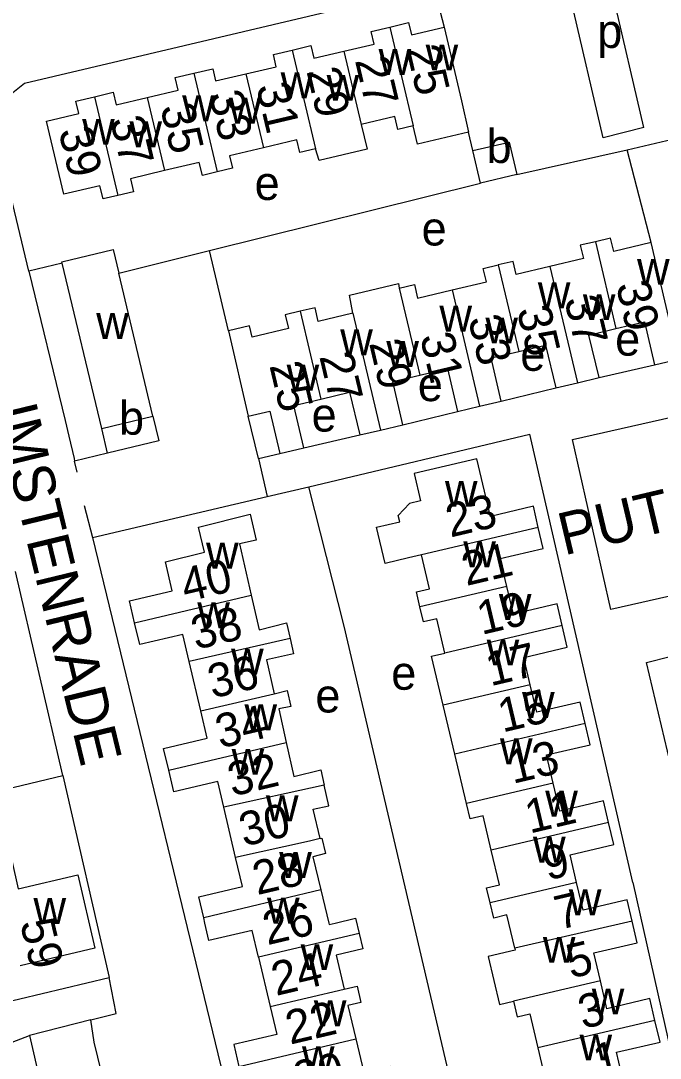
# Model space of a CAD drawing. Extents: x 157646 to 159241, y 379213 to 381217.
# Drawn here: x 158831.9 to 158907.8, y 380734 to 380857.1 of the extents above; entities that cross this region are included whole.
import ezdxf

# ---------------------------------------------------------------- set-up
doc = ezdxf.new("R2010")
doc.units = 0
for name, color, linetype in [('BLT_Basislijn', 7, 'Continuous'), ('BLT_Bebouwing', 7, 'Continuous'), ('BLT_Centroide', 7, 'Continuous'), ('BLT_Huisnummer', 7, 'Continuous'), ('BLT_Huisnummer_ tussenligend', 7, 'Continuous'), ('BLT_Onderverdeling_panden', 7, 'Continuous'), ('BLT_Straatnaam', 7, 'Continuous')]:
    doc.layers.add(name, color=color, linetype=linetype)

msp = doc.modelspace()

# ---------------------------------------------------------------- linework, layer by layer
at = {"layer": 'BLT_Basislijn'}
for p, q in [((158881.42, 380859.17), (158882.15, 380856.28)), ((158885.56, 380841.64), (158885.06, 380843.82)), ((158905.87, 380844.37), (158901.02, 380843.14)), ((158903.89, 380841.72), (158911.21, 380843.45)), ((158890.8, 380838.81), (158903.89, 380841.72)), ((158906.71, 380830.73), (158903.89, 380841.72)), ((158854.34, 380829.78), (158886.47, 380837.79)), ((158843.57, 380827.1), (158854.34, 380829.78)), ((158856.57, 380820.28), (158854.34, 380829.78)), ((158836.87, 380828.27), (158832.9, 380827.36)), ((158900.54, 380814.71), (158907.14, 380816.24)), ((158888.95, 380811.93), (158895.41, 380813.49)), ((158860.16, 380805.1), (158858.93, 380810.14)), ((158877.27, 380809.12), (158883.76, 380810.71)), ((158865.51, 380806.37), (158872.15, 380807.91)), ((158866.13, 380801.74), (158892.32, 380808)), ((158842.24, 380805.75), (158838.33, 380804.81)), ((158860.16, 380805.1), (158862.67, 380805.7)), ((158838.63, 380803.51), (158838.33, 380804.81)), ((158860.16, 380805.1), (158861.19, 380800.59)), ((158861.19, 380800.59), (158866.13, 380801.74)), ((158840.46, 380795.76), (158861.19, 380800.59)), ((158839.48, 380799.53), (158840.46, 380795.76)), ((158836.93, 380767.52), (158831.3, 380791.71)), ((158791.93, 380756.73), (158836.93, 380767.52)), ((158836.93, 380767.52), (158842.41, 380743.53)), ((158904.57, 380754.81), (158909.61, 380732.25)), ((158797.22, 380732.74), (158842.41, 380743.53)), ((158840.25, 380738.52), (158832.97, 380736.65)), ((158828.55, 380734.98), (158832.97, 380736.65)), ((158832.97, 380736.65), (158846.91, 380677.28))]:
    msp.add_line(p, q, dxfattribs=at)
for points in [[(158905.87, 380844.37), (158902.19, 380860.26), (158901.64, 380863.68)], [(158901.02, 380843.14), (158897.28, 380859.3), (158896.77, 380862.52)], [(158832.9, 380827.36), (158829.08, 380843.22), (158829.36, 380846.78), (158829.99, 380847.74), (158832.38, 380849.65), (158880.81, 380861.1), (158881.42, 380859.17)], [(158832.9, 380827.36), (158837.21, 380809.63), (158837.64, 380807.77)], [(158897.4, 380807.37), (158913.83, 380811.08), (158918.39, 380790.92), (158901.96, 380787.2), (158897.4, 380807.37)], [(158837.64, 380807.77), (158838.26, 380805.12), (158838.33, 380804.81)], [(158904.57, 380754.81), (158892.32, 380808)], [(158884.07, 380726.41), (158870.3, 380785.22), (158866.13, 380801.74)], [(158840.46, 380795.76), (158857.65, 380724.87), (158859.29, 380722.69), (158860.5, 380721.86), (158864.49, 380721.84), (158865.8, 380722.21)], [(158840.25, 380738.52), (158843.24, 380739.28), (158842.41, 380743.53)], [(158847.62, 380706.16), (158846.93, 380710.13), (158840.65, 380735.86), (158840.25, 380738.52)]]:
    msp.add_lwpolyline(points, dxfattribs=at)
at = {"layer": 'BLT_Bebouwing'}
for p, q in [((158882.15, 380856.28), (158884.21, 380847.53)), ((158884.21, 380847.53), (158885.06, 380843.82)), ((158886.47, 380837.79), (158885.56, 380841.64)), ((158890.8, 380838.81), (158886.47, 380837.79)), ((158841.54, 380808.69), (158836.87, 380828.27)), ((158847.61, 380810.13), (158843.57, 380827.1)), ((158856.57, 380820.28), (158858.93, 380810.14)), ((158895.41, 380813.49), (158897.97, 380814.1)), ((158897.97, 380814.1), (158900.54, 380814.71)), ((158886.36, 380811.32), (158888.95, 380811.93)), ((158883.76, 380810.71), (158886.36, 380811.32)), ((158874.61, 380808.49), (158877.27, 380809.12)), ((158842.24, 380805.75), (158841.54, 380808.69)), ((158872.15, 380807.91), (158874.61, 380808.49)), ((158862.67, 380805.7), (158865.51, 380806.37)), ((158853.31, 380775.16), (158851.93, 380781.03)), ((158883.43, 380770.05), (158882.06, 380775.83)), ((158884.83, 380764.18), (158883.43, 380770.05)), ((158857.43, 380757.77), (158856.02, 380763.75)), ((158860.15, 380745.94), (158861.54, 380740.08))]:
    msp.add_line(p, q, dxfattribs=at)
for points in [[(158870.28, 380853.45), (158873.87, 380854.29), (158873.52, 380855.78), (158875.73, 380856.3)], [(158875.73, 380856.3), (158877.95, 380856.83), (158878.3, 380855.37), (158882.15, 380856.28)], [(158858.65, 380850.76), (158862.25, 380851.6), (158861.91, 380853.05), (158864.12, 380853.57)], [(158864.12, 380853.57), (158866.34, 380854.1), (158866.69, 380852.6), (158870.28, 380853.45)], [(158846.94, 380847.94), (158850.62, 380848.8), (158850.26, 380850.3), (158852.49, 380850.83)], [(158852.49, 380850.83), (158854.71, 380851.35), (158855.05, 380849.91), (158858.65, 380850.76)], [(158840.68, 380848.03), (158842.91, 380848.56), (158843.26, 380847.07), (158846.94, 380847.94)], [(158843.45, 380836.32), (158841.7, 380835.91), (158841.33, 380837.48), (158837.03, 380836.47), (158834.99, 380845.14), (158838.81, 380846.04), (158838.46, 380847.51), (158840.68, 380848.03)], [(158872.33, 380844.75), (158873.03, 380841.81), (158867.35, 380840.47), (158866.89, 380841.84)], [(158878.5, 380844.59), (158876.69, 380844.16), (158876.33, 380845.69), (158872.33, 380844.75)], [(158885.06, 380843.82), (158879, 380842.41), (158878.5, 380844.59)], [(158866.89, 380841.84), (158865.04, 380841.41), (158864.69, 380842.92), (158860.72, 380841.98)], [(158885.56, 380841.64), (158889.89, 380842.66), (158890.8, 380838.81)], [(158860.72, 380841.98), (158856.71, 380841.04), (158857.06, 380839.56), (158855.24, 380839.13)], [(158855.24, 380839.13), (158853.48, 380838.71), (158853.12, 380840.24), (158848.98, 380839.27)], [(158848.98, 380839.27), (158844.94, 380838.31), (158845.31, 380836.76), (158843.45, 380836.32)], [(158906.71, 380830.73), (158902.29, 380829.68), (158901.92, 380831.26), (158900.12, 380830.83)], [(158836.87, 380828.27), (158836.83, 380828.46), (158842.9, 380829.92), (158843.57, 380827.1)], [(158900.12, 380830.83), (158898.32, 380830.41), (158898.69, 380828.83), (158894.71, 380827.89)], [(158907.14, 380816.24), (158909.97, 380816.9), (158906.71, 380830.73)], [(158883.1, 380825.11), (158887.18, 380826.08), (158886.81, 380827.66), (158888.59, 380828.08)], [(158894.71, 380827.89), (158890.73, 380826.95), (158890.37, 380828.5), (158888.59, 380828.08)], [(158871.33, 380822.35), (158870.93, 380824.5), (158876.74, 380825.87), (158876.85, 380825.34)], [(158876.85, 380825.34), (158878.64, 380825.76), (158879.02, 380824.15), (158883.1, 380825.11)], [(158865.08, 380822.58), (158863.32, 380822.16), (158863.7, 380820.52), (158859.41, 380819.51), (158859.09, 380820.87), (158856.57, 380820.28)], [(158871.33, 380822.35), (158867.23, 380821.38), (158866.85, 380822.99), (158865.08, 380822.58)], [(158902.55, 380820.52), (158905.94, 380821.32), (158907.14, 380816.24)], [(158900.54, 380814.71), (158899.35, 380819.76), (158902.55, 380820.52)], [(158888.95, 380811.93), (158887.74, 380817.04), (158891.01, 380817.82)], [(158891.01, 380817.82), (158894.21, 380818.57), (158895.41, 380813.49)], [(158879.29, 380815.01), (158882.56, 380815.78), (158883.76, 380810.71)], [(158877.27, 380809.12), (158876.06, 380814.24), (158879.29, 380815.01)], [(158867.54, 380812.17), (158870.95, 380812.98), (158872.15, 380807.91)], [(158865.51, 380806.37), (158864.32, 380811.41), (158867.54, 380812.17)], [(158847.61, 380810.13), (158848.31, 380807.2), (158842.24, 380805.75)], [(158858.93, 380810.14), (158861.48, 380810.74), (158862.67, 380805.7)], [(158886.05, 380805.08), (158878.6, 380803.33), (158879.36, 380800.11), (158878.04, 380799.79)], [(158893.34, 380796.94), (158892.75, 380799.44), (158887.67, 380798.24), (158886.05, 380805.08)], [(158879.48, 380793.68), (158877.92, 380793.32), (158875.15, 380792.67), (158874.14, 380796.96), (158876.91, 380797.61), (158876.73, 380798.37), (158878.04, 380799.79)], [(158849.09, 380792.85), (158853.74, 380793.99), (158853.04, 380796.97), (158859.16, 380798.51), (158859.88, 380795.44)], [(158889.6, 380789.94), (158888.82, 380793.24), (158893.93, 380794.44), (158893.34, 380796.94)], [(158859.88, 380795.44), (158857.88, 380794.97), (158859.28, 380788.89)], [(158879.29, 380787.51), (158878.87, 380789.28), (158880.43, 380789.64), (158879.48, 380793.68)], [(158845.44, 380785.63), (158844.83, 380788.21), (158849.9, 380789.4), (158849.09, 380792.85)], [(158896.18, 380785.3), (158895.58, 380787.87), (158890.38, 380786.64), (158889.6, 380789.94)], [(158859.28, 380788.89), (158860.21, 380784.78), (158863.46, 380785.6), (158863.89, 380783.76)], [(158882.25, 380782.02), (158881.28, 380786.11), (158879.7, 380785.74), (158879.29, 380787.51)], [(158851.93, 380781.03), (158851.17, 380784.25), (158846.05, 380783.05), (158845.44, 380785.63)], [(158892.38, 380778.26), (158891.61, 380781.52), (158896.78, 380782.74), (158896.18, 380785.3)], [(158863.89, 380783.76), (158864.31, 380781.92), (158861.08, 380781.22), (158861.99, 380777.21)], [(158882.06, 380775.83), (158880.68, 380781.66), (158882.25, 380782.02)], [(158909.72, 380765.9), (158906.16, 380780.93), (158908.99, 380781.61)], [(158898.9, 380773.69), (158898.31, 380776.22), (158893.15, 380775.01), (158892.38, 380778.26)], [(158861.99, 380777.21), (158863.56, 380777.6), (158863.96, 380775.69), (158862.54, 380775.42), (158863.43, 380771.41)], [(158849.49, 380768.13), (158848.89, 380770.7), (158854.07, 380771.92), (158853.31, 380775.16)], [(158895.11, 380766.6), (158894.32, 380769.94), (158899.5, 380771.16), (158898.9, 380773.69)], [(158863.43, 380771.41), (158864.32, 380767.4), (158867.54, 380768.17), (158867.94, 380766.37)], [(158856.02, 380763.75), (158855.31, 380766.79), (158850.1, 380765.56), (158849.49, 380768.13)], [(158867.47, 380760.01), (158866.64, 380763.51), (158868.48, 380763.92), (158867.94, 380766.37)], [(158901.68, 380761.91), (158901.08, 380764.49), (158895.9, 380763.27), (158895.11, 380766.6)], [(158887.75, 380758.63), (158886.78, 380762.73), (158885.25, 380762.37), (158884.83, 380764.18)], [(158897.87, 380754.82), (158897.1, 380758.11), (158902.29, 380759.33), (158901.68, 380761.91)], [(158867.47, 380760.01), (158867.66, 380760.06), (158868.1, 380758.23), (158866.6, 380757.87), (158867.54, 380753.93)], [(158887.62, 380752.4), (158887.2, 380754.17), (158888.72, 380754.53), (158887.75, 380758.63)], [(158829.02, 380756.97), (158830.86, 380757.4), (158831.65, 380754.04), (158838.69, 380755.72), (158840.74, 380747.02), (158831.88, 380744.91)], [(158853.64, 380750.61), (158853.05, 380753.12), (158858.24, 380754.34), (158857.43, 380757.77)], [(158904.46, 380750.21), (158903.86, 380752.76), (158898.65, 380751.53), (158897.87, 380754.82)], [(158867.54, 380753.93), (158868.48, 380750), (158868.53, 380749.83), (158869.24, 380750), (158871.65, 380750.59), (158872.08, 380748.75)], [(158890.55, 380747), (158889.84, 380750), (158889.62, 380750.96), (158888.05, 380750.59), (158887.62, 380752.4)], [(158860.15, 380745.94), (158859.4, 380749.13), (158854.25, 380747.91), (158853.79, 380750), (158853.64, 380750.61)], [(158900.7, 380743.15), (158899.91, 380746.47), (158905.05, 380747.67), (158904.46, 380750.21)], [(158872.08, 380748.75), (158872.52, 380746.92), (158869.36, 380746.17), (158870.3, 380742.16)], [(158890.55, 380747), (158890.6, 380746.77), (158887.39, 380746.01), (158888.73, 380740.34), (158890.38, 380740.71)], [(158870.3, 380742.16), (158871.84, 380742.52), (158872.29, 380740.59), (158870.74, 380740.23), (158871.68, 380736.25)], [(158907.18, 380738.45), (158906.57, 380741.03), (158901.48, 380739.83), (158900.7, 380743.15)], [(158861.54, 380740.08), (158862.32, 380736.77), (158857.21, 380735.57), (158857.82, 380732.97)], [(158890.38, 380740.71), (158890.82, 380738.86), (158892.34, 380739.22), (158893.29, 380735.18)], [(158903.43, 380731.13), (158902.6, 380734.66), (158907.79, 380735.88), (158907.18, 380738.45)], [(158871.68, 380736.25), (158872.63, 380732.25), (158875.8, 380733), (158876.23, 380731.17)], [(158893.29, 380735.18), (158894.28, 380730.98), (158892.79, 380730.63), (158893.19, 380728.92)]]:
    msp.add_lwpolyline(points, dxfattribs=at)
at = {"layer": 'BLT_Onderverdeling_panden'}
for p, q in [((158875.73, 380856.3), (158878.5, 380844.59)), ((158864.12, 380853.57), (158866.89, 380841.84)), ((158870.28, 380853.45), (158872.33, 380844.75)), ((158852.49, 380850.83), (158855.24, 380839.13)), ((158858.65, 380850.76), (158860.72, 380841.98)), ((158840.68, 380848.03), (158843.45, 380836.32)), ((158846.94, 380847.94), (158848.98, 380839.27)), ((158900.12, 380830.83), (158902.55, 380820.52)), ((158888.59, 380828.08), (158891.01, 380817.82)), ((158894.71, 380827.89), (158897.97, 380814.1)), ((158876.85, 380825.34), (158879.29, 380815.01)), ((158883.1, 380825.11), (158886.36, 380811.32)), ((158865.08, 380822.58), (158867.54, 380812.17)), ((158871.33, 380822.35), (158874.61, 380808.49)), ((158841.54, 380808.69), (158847.61, 380810.13)), ((158893.34, 380796.94), (158879.48, 380793.68)), ((158889.6, 380789.94), (158879.29, 380787.51)), ((158845.44, 380785.63), (158859.28, 380788.89)), ((158896.18, 380785.3), (158882.25, 380782.02)), ((158863.89, 380783.76), (158851.93, 380781.03)), ((158892.38, 380778.26), (158882.06, 380775.83)), ((158853.31, 380775.16), (158861.99, 380777.21)), ((158898.9, 380773.69), (158883.43, 380770.05)), ((158849.49, 380768.13), (158863.43, 380771.41)), ((158867.94, 380766.37), (158856.02, 380763.75)), ((158895.11, 380766.6), (158884.83, 380764.18)), ((158901.68, 380761.91), (158887.75, 380758.63)), ((158897.87, 380754.82), (158887.62, 380752.4)), ((158867.54, 380753.93), (158853.64, 380750.61)), ((158904.46, 380750.21), (158890.55, 380747)), ((158872.08, 380748.75), (158860.15, 380745.94)), ((158900.7, 380743.15), (158890.38, 380740.71)), ((158861.54, 380740.08), (158870.3, 380742.16)), ((158907.18, 380738.45), (158893.29, 380735.18)), ((158857.82, 380732.97), (158871.68, 380736.25))]:
    msp.add_line(p, q, dxfattribs=at)
msp.add_lwpolyline([(158867.47, 380760.01), (158866.2, 380759.7), (158857.43, 380757.77)], dxfattribs=at)

# ---------------------------------------------------------------- texts
at = {"layer": 'BLT_Centroide'}
for s, p in [('p', (158900.33, 380853.83)), ('w', (158874.39, 380850.62)), ('w', (158879.97, 380851.16)), ('w', (158862.77, 380847.86)), ('w', (158868.22, 380847.56)), ('w', (158851.09, 380845.12)), ('w', (158856.61, 380844.86)), ('w', (158839.22, 380842.34)), ('w', (158844.83, 380842.05)), ('b', (158887.2, 380840.18)), ('e', (158859.68, 380835.79)), ('e', (158879.49, 380830.39)), ('w', (158905.05, 380825.72)), ('w', (158893.28, 380822.95)), ('w', (158898.62, 380821.53)), ('w', (158881.61, 380820.16)), ('w', (158840.89, 380819.3)), ('w', (158887.06, 380818.77)), ('w', (158869.84, 380817.36)), ('e', (158902.45, 380817.32)), ('w', (158875.31, 380815.97)), ('e', (158891.2, 380815.52)), ('w', (158863.48, 380813.17)), ('e', (158879.04, 380811.92)), ('b', (158843.59, 380807.94)), ('e', (158866.44, 380808.31)), ('w', (158882.26, 380799.38)), ('w', (158853.92, 380792.06)), ('w', (158884.44, 380792.22)), ('w', (158852.88, 380784.97)), ('w', (158888.66, 380785.97)), ('w', (158887.21, 380780.56)), ('w', (158856.89, 380779.47)), ('e', (158875.89, 380777.68)), ('e', (158866.89, 380774.98)), ('w', (158891.41, 380774.34)), ('w', (158858.48, 380772.88)), ('w', (158888.79, 380768.84)), ('w', (158856.95, 380767.59)), ('w', (158861.02, 380762.06)), ('w', (158894.16, 380762.62)), ('w', (158892.71, 380757.16)), ('w', (158862.6, 380755.34)), ('w', (158896.96, 380750.91)), ('w', (158833.45, 380749.88)), ('w', (158861.15, 380749.94)), ('w', (158865.14, 380744.41)), ('w', (158893.88, 380745.28)), ('w', (158899.68, 380739.16)), ('w', (158866.71, 380737.75)), ('w', (158898.23, 380733.69)), ('w', (158865.3, 380732.31))]:
    msp.add_text(s, height=4, dxfattribs=at).set_placement(p)
at = {"layer": 'BLT_Huisnummer'}
for s, rotation, p in [('25', 283.2668, (158877.65, 380853.71)), ('29', 283.2668, (158865.82, 380851.07)), ('33', 283.2668, (158854.25, 380848.32)), ('39', 283.2668, (158836.41, 380844)), ('39', 283.2919, (158902.53, 380825.71)), ('33', 283.2919, (158885, 380821.68)), ('29', 283.2919, (158873.25, 380818.81)), ('25', 283.2919, (158861.42, 380816.16)), ('23', 13.2811, (158882.9, 380795.73)), ('40', 13.2848, (158851.49, 380788.06)), ('17', 13.2811, (158887.66, 380778.08)), ('34', 13.2848, (158855.58, 380770.7)), ('13', 13.2811, (158890.3, 380766.5)), ('30', 13.2848, (158858.39, 380759.06)), ('9', 13.2811, (158894.42, 380755.04)), ('26', 13.2848, (158861.19, 380747.36)), ('59', 283.4498, (158831.83, 380750.05)), ('5', 13.2811, (158897.18, 380743.41)), ('22', 13.2848, (158863.89, 380735.56)), ('1', 13.2811, (158900.42, 380731.58))]:
    msp.add_text(s, height=4, rotation=rotation, dxfattribs=at).set_placement(p)
at = {"layer": 'BLT_Huisnummer_ tussenligend'}
for s, rotation, p in [('27', 283.2668, (158871.57, 380852.36)), ('31', 283.2668, (158859.84, 380849.25)), ('35', 283.2668, (158848.47, 380846.8)), ('37', 283.2668, (158842.54, 380845.29)), ('37', 283.2919, (158896.4, 380823.98)), ('35', 283.2919, (158890.77, 380822.75)), ('31', 283.2919, (158879.28, 380819.59)), ('27', 283.2919, (158867.34, 380817.24)), ('21', 13.2811, (158884.79, 380789.98)), ('19', 13.2811, (158886.6, 380784.17)), ('38', 13.2848, (158852.7, 380782.41)), ('36', 13.2848, (158854.67, 380776.63)), ('15', 13.2811, (158889.09, 380772.59)), ('32', 13.2848, (158857.03, 380765)), ('11', 13.2811, (158892.31, 380760.6)), ('28', 13.2848, (158859.98, 380753.3)), ('7', 13.2811, (158895.8, 380749.18)), ('24', 13.2848, (158862.21, 380741.34)), ('3', 13.2811, (158898.61, 380737.41)), ('20', 13.2848, (158864.83, 380729.54))]:
    msp.add_text(s, height=4, rotation=rotation, dxfattribs=at).set_placement(p)
at = {"layer": 'BLT_Straatnaam'}
for s, rotation, p in [('IMSTENRADE', 283.6104, (158828.82, 380811)), ('PUTHOF', 13.3148, (158896.39, 380793.6))]:
    msp.add_text(s, height=5, rotation=rotation, dxfattribs=at).set_placement(p)

doc.saveas('drawing.dxf')
